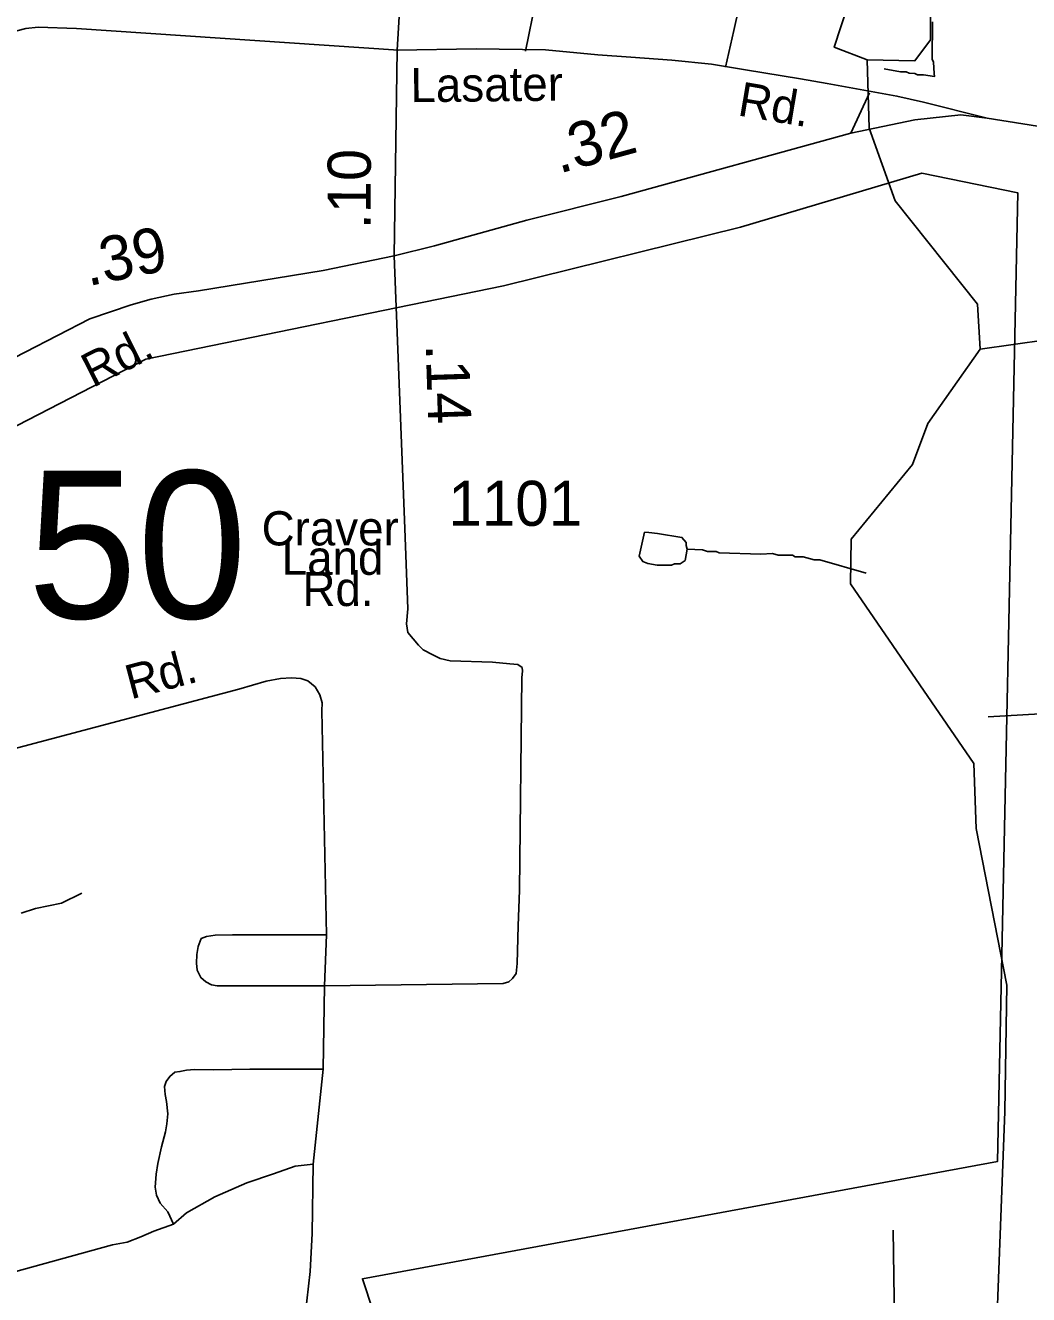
# Model space of a CAD drawing. Extents: x 1547597 to 1699558, y 810033 to 920809.
# Drawn here: x 1583449 to 1586237, y 825864 to 829390 of the extents above; entities that cross this region are included whole.
import ezdxf

# ---------------------------------------------------------------- set-up
doc = ezdxf.new("R2010")
doc.units = 0
for name, color, linetype in [('Exist Boundary Political City Limit New', 7, 'Continuous'), ('Exist Hydrographic Creek Single Shore', 7, 'Continuous'), ('Exist Hydrographic Misc Water Feature', 7, 'Continuous'), ('Exist Hydrographic Pond Under 1500 Sq Ft', 7, 'Continuous'), ('Exist Road Non-System Type 51', 7, 'Continuous'), ('Exist Road Non-System Type 51 Label', 7, 'Continuous'), ('Exist Road Primary US Attributed', 7, 'Continuous'), ('Exist Road Primary US Label', 7, 'Continuous'), ('Exist Road Primary US Mileage Hundredths English Label', 7, 'Continuous'), ('Exist Road Secondary Mileage Hundredths English Label', 7, 'Continuous'), ('Exist Road Secondary Structure Standard Bridge Number Label', 7, 'Continuous'), ('Exist Road Secondary Type 51 Attributed', 7, 'Continuous'), ('Exist Road Secondary Type 51 Label', 7, 'Continuous'), ('Exist Road Secondary Type 51 Number Label', 7, 'Continuous'), ('Map Preparation Boundary City Limit Buffer Line', 7, 'Continuous')]:
    doc.layers.add(name, color=color, linetype=linetype)

msp = doc.modelspace()

# ---------------------------------------------------------------- linework, layer by layer
at = {"layer": 'Exist Boundary Political City Limit New'}
msp.add_lwpolyline([(1580015.1, 826233.8), (1580561.4, 826641.6), (1581275.8, 827130.9), (1581878.1, 827470.7), (1583334.9, 828231.8), (1583783.1, 828462.9), (1584777.6, 828666.8), (1585436, 828829.9), (1585940.2, 828979.4), (1586206.4, 828925), (1586150.3, 826233.8), (1584385.4, 825907.6), (1585225.9, 823361.7)], dxfattribs=at)
at = {"layer": 'Exist Hydrographic Creek Single Shore'}
for points in [[(1586101.5, 828490.7), (1586468.6, 828542.5), (1586670.6, 828650), (1586746.5, 828746.9), (1586791.5, 828939.7), (1586901.6, 829072)], [(1585905.5, 823600.3), (1585874.6, 823801.2), (1585754.6, 824145), (1585759.5, 824437.1), (1585821.5, 824708.3), (1586086.6, 825182.1), (1586130.6, 825322.4), (1586170.5, 826372), (1586175.6, 826723.2), (1586090.6, 827158.2), (1586084.5, 827338.9), (1585741.6, 827838.2), (1585743.5, 827962.9), (1585913.5, 828169.6), (1585956.6, 828283.6), (1586101.5, 828490.7)]]:
    msp.add_lwpolyline(points, dxfattribs=at)
at = {"layer": 'Exist Hydrographic Misc Water Feature'}
for points in [[(1585969.9, 829400.1), (1585968.7, 829296.2), (1585972.6, 829288.1), (1585974.2, 829256.1), (1585974.6, 829247.8), (1585944.2, 829252.5), (1585928.2, 829252.7), (1585920.2, 829256.8), (1585904.2, 829257), (1585896.3, 829261.1), (1585880.3, 829261.3), (1585835.6, 829269.7)], [(1586101.5, 828490.7), (1586094.6, 828615.6), (1585865.5, 828902.6), (1585793.6, 829104.4), (1585787.5, 829294.9)], [(1585287.6, 827934.7), (1585284.7, 827945.4), (1585284.8, 827953.4), (1585273, 827967.5), (1585205.2, 827978.4), (1585181.2, 827980.7), (1585169.6, 827981.8), (1585154.4, 827915), (1585164.3, 827900.9), (1585178.2, 827894.8), (1585204.1, 827890.4), (1585244.1, 827889.9), (1585252.1, 827893.8), (1585268.1, 827893.6), (1585282.3, 827903.4), (1585287.6, 827934.7)], [(1585287.6, 827934.7), (1585330.7, 827932.8), (1585344.6, 827928.6), (1585368.6, 827928.3), (1585376.5, 827924.2), (1585492.4, 827920.8), (1585524.4, 827922.4), (1585540.4, 827918.2), (1585580.4, 827917.7), (1585588.3, 827913.6), (1585610.3, 827913.3), (1585640.2, 827904.9), (1585656.2, 827904.8), (1585785.1, 827868.1)], [(1583605.7, 826978.9), (1583549.4, 826951.6), (1583477.2, 826936.6), (1583437.1, 826923.1)]]:
    msp.add_lwpolyline(points, dxfattribs=at)
at = {"layer": 'Exist Hydrographic Pond Under 1500 Sq Ft'}
msp.add_lwpolyline([(1585787.5, 829294.9), (1585696.6, 829329.5), (1585870.6, 829861.1), (1585912.6, 829886.4), (1585962.5, 829852.6), (1585963.5, 829350.4), (1585920.6, 829292.1), (1585787.5, 829294.9)], dxfattribs=at)
at = {"layer": 'Exist Road Non-System Type 51'}
for p, q in [((1585794.3, 829202.7), (1585742.8, 829091)), ((1584279.8, 826721.6), (1584285.9, 826863.5)), ((1584276.3, 826489.5), (1584279.8, 826721.6)), ((1584248.6, 826225.7), (1584276.3, 826489.5))]:
    msp.add_line(p, q, dxfattribs=at)
for points in [[(1584838.9, 829318.1), (1584867.3, 829459.2), (1584912.5, 829636.3), (1585021.7, 829824.8), (1585194.9, 830043.4), (1585330.5, 830224.4), (1585394.6, 830296), (1585496.3, 830345)], [(1585496.3, 830345), (1585575.4, 830201.8), (1585624.3, 830043.4), (1585616.8, 829922.8), (1585582.9, 829783.3), (1585496.3, 829606.2), (1585443.5, 829493.1), (1585417.2, 829376.2), (1585394.6, 829274.5)], [(1584485.3, 829321.5), (1583591, 829381.1), (1583484, 829385), (1583449.6, 829381.1), (1583403.8, 829369.7), (1583235.6, 829255.1)], [(1584279.8, 826721.6), (1584776, 826728.3), (1584792.1, 826732.2), (1584802.3, 826742), (1584812.6, 826755.8), (1584815, 826783.8), (1584818.5, 826887.8), (1584821.9, 826987.7), (1584828.5, 827577.9), (1584830.6, 827595.9), (1584828.8, 827605.9), (1584817, 827614.2), (1584795, 827616.4), (1584746.9, 827621.2), (1584629.1, 827624.8), (1584601, 827631.4), (1584581.2, 827641.6), (1584554.4, 827655.5), (1584541.2, 827668.2), (1584511.3, 827703.6), (1584507.6, 827727.7), (1584511.7, 827769.4), (1584503.3, 827992.1)], [(1584285.9, 826863.5), (1584272.9, 827485.9), (1584273.1, 827507.9), (1584267.4, 827530.1), (1584253.8, 827552.4), (1584233.9, 827568.6), (1584214.1, 827575), (1584188.1, 827577.3), (1584158, 827575.7), (1584117.9, 827568.3), (1584041.6, 827545.4), (1583366.8, 827367), (1583214.1, 827327.3), (1583115.7, 827298.6), (1582940.6, 827243.2), (1582717.7, 827174.4), (1582474.4, 827097.9)], [(1586358, 827465.4), (1586268.6, 827477), (1586124.6, 827469.2)], [(1584279.8, 826721.6), (1583981.7, 826721.8), (1583965.7, 826724.1), (1583949.9, 826732.2), (1583935.9, 826744.5), (1583926.3, 826764.7), (1583924.5, 826784.8), (1583924.8, 826808.6), (1583929.2, 826830.7), (1583937.5, 826852.6), (1583951.6, 826858.3), (1583975.7, 826862), (1584023.8, 826863.2), (1584285.9, 826863.5)], [(1583860, 826059.3), (1583844.5, 826093.6), (1583822.8, 826117.9), (1583813.2, 826140.1), (1583809.4, 826162.2), (1583812, 826198.1), (1583816.4, 826228.1), (1583827.1, 826273.9), (1583837.8, 826315.7), (1583842, 826337.6), (1583844.4, 826365.8), (1583840.9, 826399.7), (1583837.3, 826419.7), (1583835.5, 826441.8), (1583839.8, 826455.7), (1583849.9, 826469.7), (1583864.1, 826481.4), (1583878.2, 826483.2), (1583896.3, 826487), (1583918.3, 826488.7), (1583972.3, 826487.9), (1584072.2, 826490.4), (1584276.3, 826489.5)], [(1583860, 826059.3), (1583896.4, 826090.8), (1583975.2, 826135.6), (1584063.8, 826174.4), (1584138.2, 826199.3), (1584198.4, 826220.5), (1584248.6, 826225.7)], [(1584226.5, 825805.9), (1584240.3, 825927.7), (1584245.9, 826033.7), (1584248.6, 826225.7)], [(1582811.5, 825788.4), (1582843.6, 825779.9), (1582863.6, 825779.5), (1582887.6, 825783.3), (1582935.7, 825794.6), (1583000, 825807.5), (1583116.6, 825842), (1583235.1, 825874.2), (1583357.7, 825910.6), (1583691.1, 826001.7), (1583731.3, 826009.1), (1583769.4, 826024.5), (1583805.8, 826040), (1583860, 826059.3)], [(1585860.3, 826042.3), (1585864.1, 825788), (1585875.5, 825548.9), (1585860.3, 825472.9), (1585803.4, 825305.9), (1585678.3, 825002.3)]]:
    msp.add_lwpolyline(points, dxfattribs=at)
at = {"layer": 'Exist Road Primary US Attributed'}
for points in [[(1584473.8, 828749.5), (1584585.7, 828777.4), (1584675.6, 828803), (1584842.4, 828848.5), (1585103.9, 828914.9), (1585742.8, 829091), (1585920.8, 829127.8), (1586048.2, 829141.6), (1586121.5, 829132)], [(1586121.5, 829132), (1586360.7, 829094.1)], [(1582565.9, 828038.6), (1583357.5, 828436.3), (1583627.8, 828575), (1583742.4, 828614.1), (1583798.4, 828629.4), (1583862.1, 828643), (1583929.9, 828653), (1584275.8, 828709), (1584473.8, 828749.5)]]:
    msp.add_lwpolyline(points, dxfattribs=at)
at = {"layer": 'Exist Road Secondary Type 51 Attributed'}
for p, q in [((1584481.9, 829321), (1584473.8, 828749.5)), ((1584473.8, 828749.5), (1584503.3, 827992.1))]:
    msp.add_line(p, q, dxfattribs=at)
for points in [[(1584506.7, 829740.5), (1584481.9, 829321)], [(1586121.5, 829132), (1585944.1, 829176.7), (1585870.4, 829193.6), (1585676.8, 829228.5), (1585602.8, 829241.6), (1585449.9, 829267), (1585355.2, 829282.3), (1585245.2, 829293.8), (1585131.4, 829301.5), (1585039.5, 829308.7), (1584893.7, 829322.3), (1584701.3, 829324.9), (1584481.9, 829321)]]:
    msp.add_lwpolyline(points, dxfattribs=at)
at = {"layer": 'Map Preparation Boundary City Limit Buffer Line'}
msp.add_lwpolyline([(1580015.1, 826233.8), (1580561.4, 826641.6), (1581275.8, 827130.9), (1581878.1, 827470.7), (1583334.9, 828231.8), (1583783.1, 828462.9), (1584777.6, 828666.8), (1585436, 828829.9), (1585940.2, 828979.4), (1586206.4, 828925), (1586150.3, 826233.8), (1584385.4, 825907.6), (1585225.9, 823361.7)], dxfattribs=at)

# ---------------------------------------------------------------- texts
at = {"layer": 'Exist Road Non-System Type 51 Label'}
msp.add_text('Rd.', height=95, rotation=14.8087, dxfattribs=at).set_placement((1583741.4, 827517))
at = {"layer": 'Exist Road Primary US Label'}
msp.add_text('Rd.', height=95, rotation=26.737, dxfattribs=at).set_placement((1583636.2, 828382.4))
at = {"layer": 'Exist Road Primary US Mileage Hundredths English Label'}
for s, rotation, p in [('.32', 15.4073, (1584931.6, 828977.9)), ('.39', 11.4957, (1583622.7, 828665.2))]:
    msp.add_text(s, height=125, rotation=rotation, dxfattribs=at).set_placement(p)
at = {"layer": 'Exist Road Secondary Mileage Hundredths English Label'}
for s, rotation, p in [('.10', 89.7705, (1584408, 828823.6)), ('.14', 271.9033, (1584561.1, 828503.4))]:
    msp.add_text(s, height=120, rotation=rotation, dxfattribs=at).set_placement(p)
at = {"layer": 'Exist Road Secondary Structure Standard Bridge Number Label'}
msp.add_text('50', height=410.1, dxfattribs=at).set_placement((1583454.5, 827742.6))
at = {"layer": 'Exist Road Secondary Type 51 Label'}
for s, rotation, p in [('Lasater', 0.5862, (1584519.2, 829176.7)), ('Rd.', 350.3772, (1585425.2, 829140.4))]:
    msp.add_text(s, height=95, rotation=rotation, dxfattribs=at).set_placement(p)
for s, p in [('Craver', (1584105.2, 827945.2)), ('Land', (1584161.1, 827863.5)), ('Rd.', (1584218.7, 827776.8))]:
    msp.add_text(s, height=95, dxfattribs=at).set_placement(p)
at = {"layer": 'Exist Road Secondary Type 51 Number Label'}
msp.add_text('1101', height=125, dxfattribs=at).set_placement((1584624.1, 827999.7))

doc.saveas('drawing.dxf')
